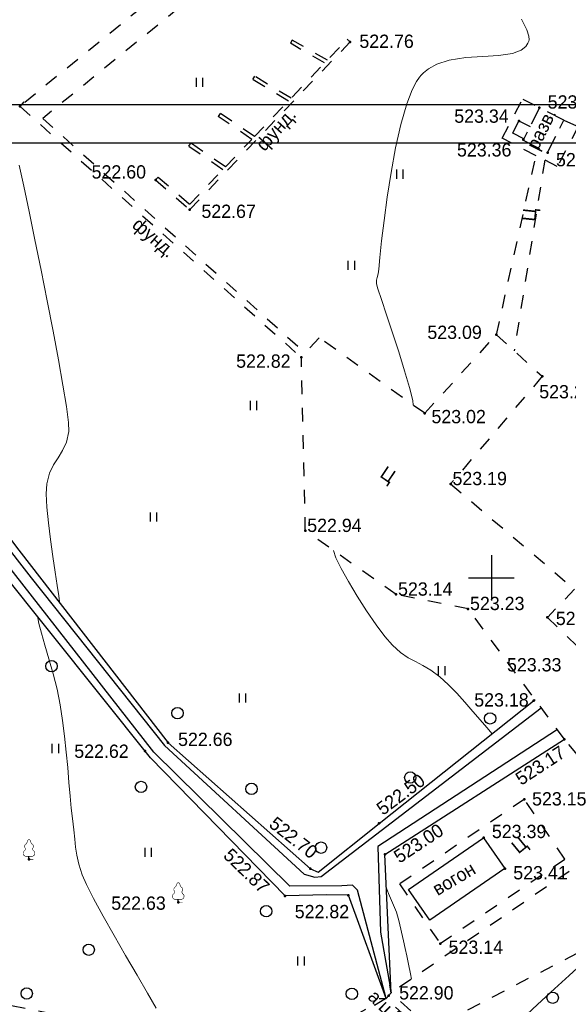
# Model space of a CAD drawing. Header units: millimetres. Extents: x 767170 to 66149698, y -983507 to 2493658.
# Tile 455 of 656: x 4786065 to 4822135, y -537804 to -472994. Entities that reach past the tile are written whole.
import ezdxf

# ---------------------------------------------------------------- set-up
doc = ezdxf.new("R2010")
doc.units = ezdxf.units.MM
for name, pattern in [('Д_ТРОТ_ТРУБА', [3, 1.5, -1.5]), ('ДОРОГИ_СТРОЯЩ', [9, 8, -1]), ('ЗД_СТР_РАЗВ', [3, 2, -1])]:
    doc.linetypes.add(name, pattern=pattern)
for name, color, linetype in [('(001) Сетка', 92, 'Continuous'), ('(004) Точки рельефа', 7, 'Continuous'), ('(004a) Точки рельефа (отк.)', 7, 'Continuous'), ('(007) Здания', 7, 'Continuous'), ('(017) Канализация', 33, 'KANALIS_K_1'), ('(022) Возд. Линии', 7, 'Continuous'), ('(025) Дорога', 7, 'Continuous'), ('(027) Гидрография', 7, 'Continuous'), ('(028) Гидротехн.', 7, 'Continuous'), ('(031) Горизонтали', 42, 'Continuous'), ('(035) Откосы', 7, 'Continuous'), ('(036) Растительность', 7, 'Continuous'), ('(038) Деревья', 7, 'Continuous')]:
    doc.layers.add(name, color=color, linetype=linetype)
doc.styles.add('BM-431', font='txt')
doc.styles.add('D-431', font='txt')
doc.styles.get("Standard").update_dxf_attribs({"font": 'isocpeui.ttf'})
doc.linetypes.add('KANALIS_K_1', pattern='A,1,[">",Standard,S=1.8,R=0,X=-0.9,Y=-0.9],3,-1,["К",Standard,S=1.8,R=0,X=-0.9,Y=-0.9],-1,10', length=16)
doc.linetypes.add('ОТКОСЫ_НЕУКР', pattern='A,0.5,["|",Standard,S=1.2,R=0,X=0,Y=-1.2],1,["|",Standard,S=0.5,R=0,X=0,Y=-0.5],0.5', length=2)
doc.linetypes.add('ОТКОСЫ_НЕУКР1', pattern='A,0.5,["|",Standard,S=-1.2,R=0,X=0,Y=1.2],1,["|",Standard,S=-0.5,R=0,X=0,Y=0.5],0.5', length=2)
doc.linetypes.add('ПОДПОРНАЯ СТЕНКА', pattern='A,2,["V",Standard,S=1.2,R=0,X=0,Y=-1.2],0.2,["V",Standard,S=0.8,R=0,X=0,Y=-0.8],0.25,["V",Standard,S=0.3,R=0,X=0,Y=-0.3],0.25', length=2.7)

# ---------------------------------------------------------------- blocks, each defined once
blk = doc.blocks.new('d')
at = {"layer": '(038) Деревья'}
blk.add_ellipse((0, 0), major_axis=(0.265, 0.265), ratio=1, start_param=5.497787, end_param=11.780972, dxfattribs=at)
blk = doc.blocks.new('I04010')
for p, q in [((-0.412273, 0.007146), (-0.412273, 1.207146)), ((0.387727, 1.207146), (0.387727, 0.007146))]:
    blk.add_line(p, q)
blk = doc.blocks.new('Setka')
at = {"layer": '(001) Сетка'}
for p, q in [((0, 1.5), (0, -1.5)), ((-1.5, 0), (1.5, 0))]:
    blk.add_line(p, q, dxfattribs=at)
blk = doc.blocks.new('karagach-flat-20')
at = {"layer": '(038) Деревья', "const_width": 0.0375}
for points in [[(0, 1.312, 0.246034), (-0.117, 1.159, 0.489079)], [(0, 1.312, -0.246034), (0.117, 1.159, -0.489079)], [(-0.315, 0.559, 0.383603), (-0.255, 0.753, 0.352912)], [(-0.208, 1.009, 0.430853), (-0.255, 0.753, 0.548276)], [(-0.208, 1.009, 0.181567), (-0.117, 1.159, 0.303004)], [(0.208, 1.009, -0.181567), (0.117, 1.159, -0.303004)], [(0.208, 1.009, -0.430853), (0.255, 0.753, -0.548276)], [(0.315, 0.559, -0.383603), (0.255, 0.753, -0.352912)], [(-0.315, 0.559, 0.626949), (-0.218, 0.206, 0.702465)], [(0.315, 0.559, -0.626949), (0.218, 0.206, -0.702465)]]:
    blk.add_lwpolyline(points, format="xyb", dxfattribs=at)
for points in [[(0, 0.206), (-0.218, 0.206)], [(0, 0), (0, 0.206)], [(0, 0.206), (0.218, 0.206)], [(0, 0), (0.281, 0)]]:
    blk.add_lwpolyline(points, dxfattribs=at)
at = {"layer": '(038) Деревья'}
blk.add_lwpolyline([(0, 0), (0, 0.206)], dxfattribs=at)
blk = doc.blocks.new('karagach-flat-18-flat-1')
at = {"layer": '(038) Деревья', "const_width": 0.0375}
for points in [[(0, 1.312, 0.246034), (-0.117, 1.159, 0.489079)], [(0, 1.312, -0.246034), (0.117, 1.159, -0.489079)], [(-0.315, 0.559, 0.383603), (-0.255, 0.753, 0.352912)], [(-0.208, 1.009, 0.430853), (-0.255, 0.753, 0.548276)], [(-0.208, 1.009, 0.181567), (-0.117, 1.159, 0.303004)], [(0.208, 1.009, -0.181567), (0.117, 1.159, -0.303004)], [(0.208, 1.009, -0.430853), (0.255, 0.753, -0.548276)], [(0.315, 0.559, -0.383603), (0.255, 0.753, -0.352912)], [(-0.315, 0.559, 0.626949), (-0.218, 0.206, 0.702465)], [(0.315, 0.559, -0.626949), (0.218, 0.206, -0.702465)]]:
    blk.add_lwpolyline(points, format="xyb", dxfattribs=at)
for points in [[(0, 0.206), (-0.218, 0.206)], [(0, 0), (0, 0.206)], [(0, 0.206), (0.218, 0.206)], [(0, 0), (0.281, 0)]]:
    blk.add_lwpolyline(points, dxfattribs=at)
at = {"layer": '(038) Деревья'}
blk.add_lwpolyline([(0, 0), (0, 0.206)], dxfattribs=at)
blk = doc.blocks.new('A$C05d28b1e')
at = {"layer": '(004) Точки рельефа', "color": 7, "linetype": 'ByBlock', "lineweight": -2}
for p in [(75039, 123111), (53339, 118868), (87493, 118771), (86138, 117906), (86437, 116679), (88021, 115823), (62246, 114027), (64502, 112068), (84662, 103830), (71836, 102338), (87672, 101100), (79946, 98662), (81647, 94014), (72096, 90931), (78068, 86740), (82801, 85790), (88013, 85231), (87110, 79749), (89130, 77208), (63078, 76972), (61550, 76444), (86497, 73256), (76942, 71664), (83820, 70723), (77330, 69626), (53927, 69297), (72426, 68683), (85216, 68696), (70766, 66898), (74930, 66941), (63741, 66464), (80964, 63758), (77575, 60326)]:
    blk.add_point(p, dxfattribs=at)
at = {"layer": '(007) Здания', "linetype": 'Д_ТРОТ_ТРУБА', "ltscale": 600}
for points in [[(68746, 116878), (74858, 123284)], [(71241, 123234), (71117, 123017)], [(73545, 121907), (71241, 123234)], [(74858, 123284), (75039, 123111)], [(62246, 114027), (64502, 112068), (75039, 123111)], [(73367, 121721), (71117, 123017)], [(68763, 120855), (68633, 120641)], [(70980, 119219), (68633, 120641)], [(71157, 119405), (68763, 120855)], [(53339, 118868), (53606, 119166)], [(53339, 118868), (71836, 102338)], [(54828, 118073), (72103, 102636)], [(66506, 118403), (66365, 118196)], [(68571, 116695), (66365, 118196)], [(68746, 116878), (66506, 118403)], [(66837, 114877), (68571, 116695)], [(64562, 116458), (64419, 116252)], [(66662, 114694), (64419, 116252)], [(66837, 114877), (64562, 116458)], [(62410, 114216), (62246, 114027)], [(62410, 114216), (64486, 112413), (66662, 114694)]]:
    blk.add_lwpolyline(points, dxfattribs=at)
at = {"layer": '(007) Здания', "linetype": 'ЗД_СТР_РАЗВ', "ltscale": 600}
blk.add_lwpolyline([(87493, 118771), (86414, 116634), (88021, 115823), (89100, 117960)], close=True, dxfattribs=at)
at = {"layer": '(007) Здания', "ltscale": 600}
blk.add_lwpolyline([(83820, 70723), (85216, 68696), (80275, 65293), (78878, 67320), (83820, 70723)], dxfattribs=at)
at = {"layer": '(025) Дорога', "linetype": 'Д_ТРОТ_ТРУБА', "ltscale": 600}
for p, q in [((79946, 98662), (84662, 103830)), ((84662, 103830), (87672, 101100)), ((72096, 90931), (71836, 102338)), ((87672, 101100), (81647, 94014)), ((81647, 94014), (89803, 87079)), ((78068, 86740), (72096, 90931)), ((89803, 87079), (88013, 85231)), ((82801, 85790), (78068, 86740)), ((89130, 77208), (82801, 85790)), ((88013, 85231), (90548, 82763)), ((92314, 73433), (89130, 77208))]:
    blk.add_line(p, q, dxfattribs=at)
for points in [[(78095, 138984), (53653, 119123)], [(79154, 137840), (54828, 118073)], [(84662, 103830), (87267, 115615), (85041, 116768), (86387, 119348), (87500, 118786)], [(89100, 117960), (90028, 117531), (88666, 114903), (87835, 115330), (85824, 102776)], [(79946, 98662), (73001, 103636), (71836, 102338)]]:
    blk.add_lwpolyline(points, dxfattribs=at)
at = {"layer": '(025) Дорога', "linetype": 'Д_ТРОТ_ТРУБА', "ltscale": 600, "flags": 128}
for points in [[(96975, 76152), (91663, 70018), (77743, 60511), (77407, 60141), (71543, 56980), (67628, 56398), (63649, 57538), (35933, 62943), (-1136, 71955), (-2270, 72968), (-11178, 84489), (-11295, 84899), (-11231, 85387), (2620, 97018), (30185, 117380)], [(97952, 67229), (97849, 67204), (80355, 58128), (80019, 57758), (78093, 56361), (76297, 53138)]]:
    blk.add_lwpolyline(points, dxfattribs=at)
at = {"layer": '(025) Дорога', "linetype": 'Д_ТРОТ_ТРУБА', "ltscale": 600}
blk.add_lwpolyline([(80964, 63758), (89166, 69320), (86497, 73256), (78295, 67694)], close=True, dxfattribs=at)
at = {"layer": '(027) Гидрография', "color": 3, "ltscale": 600}
for points in [[(77407, 60141), (75517, 67269), (75191, 67595), (74497, 67553), (71085, 67532), (62130, 76350), (46008, 97015), (34748, 111736), (30185, 117380)], [(30545, 117726), (44356, 100325), (54063, 87824), (62828, 76792), (72012, 68319), (72714, 68122), (73131, 68177), (87601, 79281)], [(88603, 77800), (76863, 70140), (77044, 64500), (77743, 60511)]]:
    blk.add_lwpolyline(points, dxfattribs=at)
at = {"layer": '(028) Гидротехн.', "linetype": 'Д_ТРОТ_ТРУБА', "ltscale": 600}
for points in [[(76950, 60141), (77407, 60141), (77743, 60511), (77661, 61011)], [(80355, 58128), (77743, 60511)], [(80019, 57758), (77407, 60141)]]:
    blk.add_lwpolyline(points, dxfattribs=at)
at = {"layer": '(031) Горизонтали', "color": 42, "linetype": 'Continuous', "lineweight": 0, "ltscale": 600}
for points in [[(55957, 86155), (55942, 86248), (55889, 86643), (55783, 87322), (55643, 88214), (55487, 89247), (55333, 90349), (55199, 91449), (55102, 92474), (55062, 93353), (55096, 94015), (55271, 94712), (55534, 95263), (55840, 95740), (56140, 96217), (56388, 96765), (56537, 97458), (56514, 98067), (56383, 99112), (56160, 100513), (55864, 102192), (55513, 104067), (55126, 106060), (54722, 108091), (54317, 110081), (53931, 111949), (53583, 113616), (53289, 115003)], [(79198, 99198), (79161, 99506), (78948, 100367), (78627, 101466), (78240, 102698), (77829, 103959), (77434, 105144), (77099, 106147), (76866, 106863), (76775, 107189), (76784, 107419), (76829, 107604), (76887, 107836), (76922, 108158), (76998, 108910), (77116, 110007), (77276, 111363), (77481, 112893), (77732, 114510), (78029, 116130), (78375, 117666), (78769, 119034), (79121, 119949), (79407, 120502), (79608, 120797), (79711, 120920), (79860, 121071), (80185, 121333), (80733, 121638), (81547, 121906), (82646, 122080), (83759, 122155), (84808, 122215), (85715, 122346), (86284, 122558), (86594, 122807), (86735, 123027), (86784, 123155), (86804, 123251), (86795, 123479), (86670, 123905), (86316, 124610)], [(84377, 77575), (84377, 77575), (84023, 77975), (83598, 78475), (83116, 79041), (82594, 79640), (82048, 80241), (81492, 80809), (80944, 81314), (80355, 81760), (79827, 82072), (79335, 82319), (78853, 82574), (78356, 82909), (77818, 83395), (77332, 83963), (76753, 84740), (76129, 85652), (75507, 86624), (74931, 87582), (74449, 88451), (74107, 89159), (73951, 89629)], [(62299, 59504), (61722, 60493), (61031, 61676), (60280, 62971), (59520, 64297), (58802, 65573), (58179, 66718), (57701, 67650), (57422, 68288), (57202, 68985), (57067, 69567), (56988, 70098), (56936, 70636), (56880, 71244), (56791, 71983), (56710, 72667), (56633, 73471), (56557, 74369), (56475, 75340), (56381, 76359), (56271, 77405), (56139, 78452), (55978, 79479), (55770, 80500), (55515, 81520), (55240, 82500), (54973, 83403), (54742, 84189), (54572, 84821), (54499, 85190), (54495, 85269)], [(79068, 61415), (79008, 61777), (78890, 62408), (78780, 62943), (78670, 63434), (78553, 63935), (78422, 64499), (78270, 65179), (78082, 65817), (77829, 66442), (77562, 67059), (77431, 67404)], [(85078, 56792), (85033, 57042), (85150, 57274), (85409, 57627), (85772, 58068), (86202, 58564), (86663, 59081), (87023, 59440), (87644, 60018), (88471, 60774), (89447, 61664), (90516, 62648), (91624, 63683), (92290, 64320)]]:
    blk.add_lwpolyline(points, dxfattribs=at)
at = {"layer": '(035) Откосы', "linetype": 'ПОДПОРНАЯ СТЕНКА', "ltscale": 600, "flags": 128}
blk.add_lwpolyline([(86465, 116735), (85733, 117104), (86138, 117906), (86870, 117537)], dxfattribs=at)
at = {"linetype": 'ОТКОСЫ_НЕУКР', "ltscale": 600}
for points in [[(77407, 60141), (74930, 66941), (73521, 66974), (70766, 66898), (61921, 75981), (51963, 88436), (43116, 99871), (30183, 117379)], [(30545, 117726), (45018, 100546), (53249, 89648), (63078, 76972), (72426, 68683), (72934, 68458), (76942, 71664), (87202, 79822)]]:
    blk.add_lwpolyline(points, dxfattribs=at)
at = {"linetype": 'ОТКОСЫ_НЕУКР1', "ltscale": 600}
blk.add_lwpolyline([(77743, 60511), (77330, 69626), (89130, 77208)], dxfattribs=at)
at = {"layer": '(001) Сетка', "xscale": 1000, "yscale": 1000, "zscale": 1000}
blk.add_blockref('Setka', (84335, 87831), dxfattribs=at)
at = {"layer": '(022) Возд. Линии', "xscale": 1000, "yscale": 1000, "zscale": 1000}
for name, p in [('karagach-flat-20', (53927, 69297)), ('karagach-flat-18-flat-1', (63741, 66464))]:
    blk.add_blockref(name, p, dxfattribs=at)
at = {"layer": '(036) Растительность', "linetype": 'Continuous', "xscale": 500, "yscale": 500, "zscale": 500}
for p in [(65149, 120147), (78313, 114102), (75126, 108105), (68697, 98872), (62113, 91534), (81066, 81425), (67966, 79623), (55665, 76292), (61777, 69465), (71819, 62304)]:
    blk.add_blockref('I04010', p, dxfattribs=at)
at = {"layer": '(038) Деревья', "linetype": 'Continuous', "xscale": 1000, "yscale": 1000, "zscale": 1000}
for p in [(55407, 82017), (63694, 78923), (84246, 78582), (78997, 74686), (61294, 74068), (68559, 73939), (73132, 70072), (69527, 65887), (57854, 63352), (53777, 60473), (75159, 60448), (88360, 60195)]:
    blk.add_blockref('d', p, dxfattribs=at)
at = {"layer": '(004) Точки рельефа', "linetype": 'ByBlock', "char_height": 875, "attachment_point": 4, "style": 'D-431'}
for s, insert in [('522.76', (75650, 123146)), ('523.15', (88033, 119150)), ('523.34', (81889, 118217)), ('523.36', (82069, 115997)), ('523.42', (88578, 115352)), ('522.60', (58044, 114546)), ('522.67', (65264, 111954)), ('523.09', (80121, 103988)), ('522.82', (67548, 102092)), ('523.22', (87477, 100079)), ('523.02', (80389, 98440)), ('523.19', (81772, 94364)), ('522.94', (72221, 91281)), ('523.14', (78193, 87090)), ('523.23', (82926, 86140)), ('523.33', (88565, 85155)), ('523.33', (85357, 82104)), ('523.18', (83203, 79793)), ('522.66', (63729, 77195)), ('522.62', (56905, 76414)), ('523.15', (87005, 73280)), ('523.39', (84364, 71132)), ('522.63', (59339, 66416)), ('522.82', (71399, 65857)), ('523.14', (81517, 63514)), ('522.90', (78263, 60510))]:
    blk.add_mtext(s, dxfattribs=dict(at, insert=insert))
for s, insert, rotation in [('523.17', (86053, 74498), 33.26847), ('522.50', (76939, 72508), 36.75731), ('522.70', (69908, 71831), 321.87296), ('523.00', (78049, 69371), 33.4039), ('522.87', (66944, 69793), 315.86147)]:
    blk.add_mtext(s, dxfattribs=dict(at, insert=insert, rotation=rotation))
at = {"layer": '(004a) Точки рельефа (отк.)', "linetype": 'ByBlock', "insert": (85770, 68416), "char_height": 875, "attachment_point": 4, "style": 'D-431'}
blk.add_mtext('523.41', dxfattribs=at)
at = {"layer": '(007) Здания', "style": 'BM-431'}
for s, rotation, p in [('разв.', 63.41011, (87374, 115913)), ('фунд.', 48.2082, (69411, 115855)), ('фунд.', 319.04505, (60646, 110958)), ('вогон', 30.58618, (80791, 66882))]:
    blk.add_text(s, height=880, rotation=rotation, dxfattribs=at).set_placement(p)
at = {"layer": '(017) Канализация', "color": 0, "linetype": 'Continuous', "style": 'BM-431'}
blk.add_text('а/ц 500', height=875, rotation=315.65749, dxfattribs=at).set_placement((76146, 60182))
at = {"layer": '(025) Дорога', "linetype": 'ДОРОГИ_СТРОЯЩ', "style": 'BM-431'}
for rotation, p in [(84.0388, (87215, 111259)), (326.13485, (76934, 94516)), (39.32124, (86104, 69626))]:
    blk.add_text('Ц', height=875, rotation=rotation, dxfattribs=at).set_placement(p)
blk = doc.blocks.new('A11111111111')
blk.add_lwpolyline([(-186450, -2503181), (654550, -2503181), (654550, -1909181), (-186450, -1909181)], close=True)
blk.add_lwpolyline([(649550, -2498181), (-166450, -2498181), (-166450, -1914181), (649550, -1914181), (649550, -2498181)])

msp = doc.modelspace()

# ---------------------------------------------------------------- block references
at = {"color": 5, "lineweight": 50}
msp.add_blockref('A$C05d28b1e', (4732748.06, -597565.05), dxfattribs=at)

# ---------------------------------------------------------------- next in the draw order: block references
at = {"xscale": 0.5, "yscale": 0.5, "zscale": 0.5}
msp.add_blockref('A11111111111', (4611748.15, 475993.25), dxfattribs=at)

doc.saveas('drawing.dxf')
